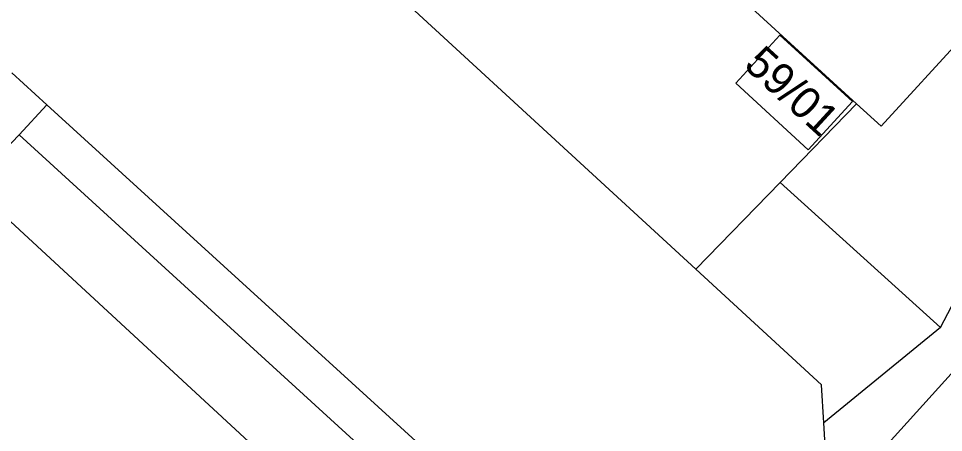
# Model space of a CAD drawing. Extents: x 128000 to 131008, y 398996 to 402500.
# Drawn here: x 129153.73 to 129182.97, y 399319.27 to 399332.36 of the extents above; entities that cross this region are included whole.
import ezdxf

# ---------------------------------------------------------------- set-up
doc = ezdxf.new("R2010")
doc.units = 0
for name, color, linetype in [('gg-afsc-erfafscheiding', 7, 'Continuous'), ('gg-anno-huisnummerreeks BGT', 7, 'Continuous'), ('gg-bbg-hoofdgebouw', 7, 'Continuous'), ('gg-knt-BGT kruinlijn', 7, 'Continuous'), ('gg-kntw-beschoeiing', 7, 'Continuous'), ('gg-kwrk-kunstwerk niveau 01', 7, 'Continuous'), ('gg-kwrk-uitstroombak niveau min 01', 7, 'Continuous'), ('gt-grn-groengrens', 7, 'Continuous'), ('gt-grn-vlakafsluiter', 7, 'Continuous')]:
    doc.layers.add(name, color=color, linetype=linetype)

msp = doc.modelspace()

# ---------------------------------------------------------------- linework, layer by layer
at = {"layer": 'gg-afsc-erfafscheiding'}
for p, q in [((129180.224, 399329.661), (129177.809, 399327.176)), ((129177.809, 399327.176), (129175.142, 399324.432)), ((129177.809, 399327.176), (129182.88, 399322.587)), ((129182.88, 399322.587), (129179.193, 399319.567))]:
    msp.add_line(p, q, dxfattribs=at)
at = {"layer": 'gg-bbg-hoofdgebouw'}
for p, q in [((129171.824, 399337.35), (129180.224, 399329.661)), ((129184.955, 399333.275), (129181, 399328.95)), ((129180.224, 399329.661), (129181, 399328.95))]:
    msp.add_line(p, q, dxfattribs=at)
msp.add_lwpolyline([(129177.801, 399331.838), (129176.403, 399330.311), (129178.697, 399328.211), (129180.095, 399329.738), (129177.801, 399331.838)], dxfattribs=at)
at = {"layer": 'gg-knt-BGT kruinlijn'}
msp.add_line((129131.199, 399346.521), (129172.021, 399308.805), dxfattribs=at)
at = {"layer": 'gg-kntw-beschoeiing'}
msp.add_line((129153.52, 399330.639), (129154.629, 399329.628), dxfattribs=at)
for points in [[(129175.142, 399324.432), (129162.22, 399336.33), (129161.957, 399343.433)], [(129154.629, 399329.628), (129172.36, 399313.46), (129175.23, 399313.57), (129175.836, 399313.001)], [(129179.193, 399319.567), (129179.12, 399320.77), (129175.142, 399324.432)], [(129179.785, 399317.344), (129179.3, 399317.79), (129179.193, 399319.567)]]:
    msp.add_lwpolyline(points, dxfattribs=at)
at = {"layer": 'gg-kwrk-kunstwerk niveau 01'}
msp.add_line((129183.511, 399321.443), (129179.785, 399317.344), dxfattribs=at)
at = {"layer": 'gg-kwrk-uitstroombak niveau min 01'}
for p, q in [((129154.629, 399329.628), (129153.75, 399328.685)), ((129153.75, 399328.685), (129153.28, 399328.18))]:
    msp.add_line(p, q, dxfattribs=at)
at = {"layer": 'gt-grn-groengrens'}
msp.add_lwpolyline([(129179.837, 399305.001), (129178.225, 399306.479), (129177.912, 399309.034), (129177.688, 399309.427), (129174.909, 399311.982), (129172.337, 399311.696), (129153.75, 399328.685)], dxfattribs=at)
at = {"layer": 'gt-grn-vlakafsluiter'}
msp.add_line((129182.88, 399322.587), (129183.23, 399323.25), dxfattribs=at)

# ---------------------------------------------------------------- texts
at = {"layer": 'gg-anno-huisnummerreeks BGT'}
msp.add_text('59/01', height=1, rotation=317.5, dxfattribs=at).set_placement((129176.622, 399330.837))

doc.saveas('drawing.dxf')
